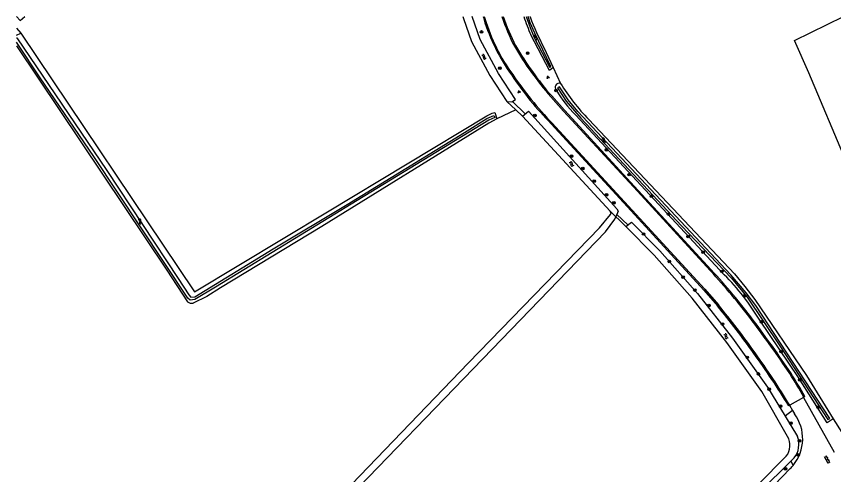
# Model space of a CAD drawing. Extents: x 136000 to 141000, y 400494 to 402006.
# Drawn here: x 136000 to 136248.5, y 401860.7 to 402000 of the extents above; entities that cross this region are included whole.
import ezdxf

# ---------------------------------------------------------------- set-up
doc = ezdxf.new("R2010")
doc.units = 0
for name, color, linetype in [('gg-knt-bronhoudergrens', 7, 'Continuous'), ('gg-knt-verharding', 7, 'Continuous'), ('gg-kntw-bovenkant insteek waterloop', 7, 'Continuous'), ('gg-kntw-waterlijn', 7, 'Continuous'), ('gg-kwrk-duiker nz buis', 7, 'Continuous'), ('gt-grn-groengrens', 7, 'Continuous'), ('gt-grn-vlakafsluiter', 7, 'Continuous'), ('gt-symb-boom', 7, 'Continuous'), ('gt-symb-groenvak', 7, 'Continuous'), ('gt-symb-klinker verharding', 7, 'Continuous'), ('gt-symb-watersymbool', 7, 'Continuous')]:
    doc.layers.add(name, color=color, linetype=linetype)

# ---------------------------------------------------------------- blocks, each defined once
blk = doc.blocks.new('gt0-BOOM')
at = {"layer": 'gt-symb-boom'}
for radius in [0.4, 0.2]:
    blk.add_circle((0, 0), radius, dxfattribs=at)
blk = doc.blocks.new('gt0-GRVAK')
at = {"layer": 'gt-symb-groenvak'}
for p, q in [((-0.11, 0.19), (-0.23, 0.24)), ((-0.18, 0.15), (0.09, 0.15)), ((-0.09, 0.21), (-0.16, 0.32)), ((-0.05, 0.21), (-0.05, 0.39)), ((0, 0.21), (0.06, 0.32)), ((0.02, 0.19), (0.13, 0.24)), ((0.26, -0.05), (0.2, 0.06)), ((0.3, -0.05), (0.3, 0.13)), ((0.35, -0.05), (0.41, 0.06)), ((-0.24, -0.23), (-0.36, -0.18)), ((-0.32, -0.26), (-0.05, -0.26)), ((-0.23, -0.21), (-0.29, -0.09)), ((-0.18, -0.2), (-0.18, -0.02)), ((-0.14, -0.21), (-0.07, -0.09)), ((-0.12, -0.23), (0, -0.18)), ((0.24, -0.07), (0.12, -0.02)), ((0.17, -0.11), (0.44, -0.11)), ((0.37, -0.07), (0.49, -0.02))]:
    blk.add_line(p, q, dxfattribs=at)
blk = doc.blocks.new('gt0-WA')
at = {"layer": 'gt-symb-watersymbool'}
for centre, start, end in [((-0.32, 0.02), 28.0725, 151.9275), ((0.43, 0.42), 208.0725, 331.9275), ((-0.32, -0.43), 28.0725, 151.9275), ((0.43, -0.03), 208.0725, 331.9275)]:
    blk.add_arc(centre, 0.425, start, end, dxfattribs=at)
blk = doc.blocks.new('gt0-KL1')
at = {"layer": 'gt-symb-klinker verharding'}
for p, q in [((-1.15, 0.3), (1.15, 0.3)), ((-1, -0.3), (-1, 0.3)), ((-0.5, 0.3), (-0.5, 0.45)), ((0, -0.3), (0, 0.3)), ((0.5, 0.3), (0.5, 0.45)), ((1, -0.3), (1, 0.3)), ((-1.15, -0.3), (1.15, -0.3)), ((-0.5, -0.45), (-0.5, -0.3)), ((0.5, -0.45), (0.5, -0.3))]:
    blk.add_line(p, q, dxfattribs=at)

msp = doc.modelspace()

# ---------------------------------------------------------------- linework, layer by layer
at = {"layer": 'gg-knt-bronhoudergrens'}
for p, q in [((136000, 401996.4), (136001.36, 401994.89)), ((136163.2, 401984.44), (136165.42, 401979.6)), ((136151.82, 401971.53), (136146.05, 401968.85)), ((136248.34, 401877.67), (136250.94, 401873.43))]:
    msp.add_line(p, q, dxfattribs=at)
for points in [[(136000.08, 402000), (136001.2, 401998.69), (136002.57, 402000)], [(136251.98, 401951.98), (136252.32, 401955.68), (136240.88, 401982.84), (136236.55, 401992.61), (136251.43, 402000)]]:
    msp.add_lwpolyline(points, dxfattribs=at)
at = {"layer": 'gg-knt-verharding'}
for p, q in [((136239.3, 401884.16), (136235.1, 401881.77)), ((136239.39, 401884.22), (136239.3, 401884.16)), ((136239.3, 401884.16), (136248.59, 401867.49)), ((136239.68, 401884.39), (136239.39, 401884.22)), ((136235.07, 401881.75), (136234.82, 401881.61)), ((136235.1, 401881.77), (136235.07, 401881.75)), ((136235.07, 401881.75), (136235.99, 401880.12)), ((136235.99, 401880.12), (136236.53, 401879.17)), ((136235.28, 401862.52), (136230.42, 401857.47))]:
    msp.add_line(p, q, dxfattribs=at)
for points in [[(136210.97, 401922.69), (136188.86, 401946.86), (136166.34, 401971.2), (136162.49, 401975.55)], [(136211.24, 401922.95), (136189.07, 401947.06), (136166.61, 401971.43), (136162.74, 401975.8)], [(136162.84, 401967.61), (136209.26, 401917.07), (136213.48, 401912.27)], [(136162.56, 401967.35), (136186.94, 401940.83), (136208.99, 401916.78), (136213.16, 401911.97)]]:
    msp.add_lwpolyline(points, dxfattribs=at)
for centre, radius, start, end in [((136197.14, 402015.94), 57.51, 196.0917, 196.9021), ((136196.32, 402015.65), 56.28, 196.146, 196.8627), ((136202.87, 402017.56), 57.97, 197.6375, 207.3847), ((136200.83, 402017.27), 55.58, 198.1031, 208.0713), ((136196.61, 402015.61), 56.91, 196.7374, 216.0819), ((136195.59, 402015.02), 55.4, 196.4614, 216.2212), ((136238.4, 402042.09), 100.95, 210.4716, 221.2407), ((136233.33, 402037.85), 93.98, 209.8187, 221.3175), ((136235.62, 402038.77), 102.17, 213.6953, 224.3524), ((136241.57, 402043.82), 109.58, 214.1636, 224.0714), ((136063.96, 401787.07), 200.38, 36.99, 42.6926), ((136067.17, 401789.67), 195.89, 36.9426, 42.7702), ((136042.75, 401770.16), 221.69, 35.0489, 39.7671), ((136006.74, 401743.23), 267.04, 35.3446, 39.2719), ((135881.77, 401651.59), 427.06, 34.1607, 36.7988), ((135938.86, 401693.49), 356.62, 33.742, 36.9057), ((136011.73, 401744.36), 261.92, 31.6004, 35.7714), ((136035.67, 401761.4), 232.94, 31.1144, 35.8149), ((136104.7, 401809.27), 154.14, 29.0955, 32.1958), ((136144.8, 401832.78), 108.01, 28.5456, 32.9824), ((136226.36, 401871.56), 12.7, 320.4675, 36.78), ((136226.48, 401871.45), 12.53, 314.5796, 320.5294)]:
    msp.add_arc(centre, radius, start, end, dxfattribs=at)
at = {"layer": 'gg-kntw-bovenkant insteek waterloop'}
for p, q in [((136000, 401994.27), (136001.36, 401994.89)), ((136160.35, 401990.54), (136163.2, 401984.44)), ((136170, 401970.06), (136215.18, 401921.45)), ((136180.54, 401940.78), (136153.84, 401969.61)), ((136233.71, 401878.42), (136237.48, 401872.22)), ((136236.47, 401865.74), (136235.42, 401864.71)), ((136235.42, 401864.71), (136226.15, 401855.49))]:
    msp.add_line(p, q, dxfattribs=at)
for points in [[(136135.78, 402000), (136135.9, 401999.31), (136138.35, 401992.33), (136143.92, 401982.01), (136149.11, 401974.09)], [(136149.11, 401974.09), (136150.58, 401973.98), (136151.79, 401974.72), (136146.6, 401982.64), (136141.03, 401992.95), (136138.58, 402000)], [(136156.1, 402000), (136156.13, 401999.91), (136156.16, 401999.82)], [(136001.36, 401994.89), (136054.14, 401916.22), (136094.61, 401940.61), (136143.01, 401969.71), (136144.67, 401970.55), (136145.49, 401970.75), (136146.05, 401968.85)], [(136163.2, 401984.44), (136162.11, 401983.57), (136156.41, 401994.34)], [(136000, 401991.06), (136045.79, 401922.78), (136052, 401913.24)], [(136153.84, 401969.61), (136155.65, 401971.22), (136182.54, 401941.49), (136182.92, 401940.79), (136182.27, 401939.08)], [(136146.05, 401968.85), (136143.6, 401967.51), (136092.89, 401936.12), (136062.09, 401917.48), (136057.87, 401914.85), (136053.74, 401912.75)], [(136173.99, 401968.64), (136218.28, 401921.72), (136221.46, 401917.87), (136224.49, 401913.91), (136240.23, 401890.78), (136248.34, 401877.67)], [(136149.64, 401779.36), (136133.8, 401797.17), (136107.68, 401827.02), (136090.62, 401846.07), (136099.39, 401855.08), (136137.49, 401894.61), (136177.32, 401935.75), (136180.62, 401939.71), (136180.74, 401939.94), (136180.78, 401940.19)], [(136150.88, 401780.73), (136148.81, 401782.98), (136123.88, 401811.07), (136106.55, 401830.71), (136093.49, 401845.9), (136101.31, 401853.91), (136138.9, 401892.84), (136179.07, 401934.49), (136181.98, 401938.3), (136182.27, 401939.08)], [(136185.28, 401936.11), (136186.99, 401937.46), (136195.64, 401928.72), (136207.12, 401915.7), (136217.7, 401902.15), (136228.31, 401887.29), (136233.71, 401878.42)], [(136234.46, 401872.28), (136226.6, 401885.94), (136215.99, 401900.79), (136205.41, 401914.35), (136193.93, 401927.36), (136185.28, 401936.11)], [(136248.34, 401877.67), (136246.53, 401876.43), (136237.8, 401890.18), (136225.98, 401907.58)], [(136152.57, 401782.59), (136155.5, 401785.82), (136183.31, 401814.6), (136208.65, 401840.67), (136234.06, 401866.24)]]:
    msp.add_lwpolyline(points, dxfattribs=at)
for centre, radius, start, end in [((136221.52, 402022.09), 70.78, 198.1853, 203.0864), ((136233.23, 402029.04), 82.42, 200.7627, 207.8488), ((136165.03, 401978.42), 1.24, 71.6162, 228.3561), ((136193.73, 401994.55), 34.1, 210.0156, 225.8986), ((136224.16, 402016.72), 69.49, 212.2891, 223.7801), ((136179.95, 401940.2), 0.826, 359.1908, 44.6121), ((136167.99, 401873.57), 67.23, 30.3942, 45.4118), ((136053.51, 401915.29), 2.55, 233.6279, 275.1609), ((136229.59, 401869.58), 5.58, 323.3083, 29.0409), ((136231.13, 401869.9), 6.77, 322.1462, 20.0395)]:
    msp.add_arc(centre, radius, start, end, dxfattribs=at)
at = {"layer": 'gg-kntw-waterlijn'}
for points in [[(136154.94, 402000), (136156.17, 401996.6), (136157.41, 401993.54), (136162.18, 401984.44), (136162.51, 401984.78), (136157.6, 401994.86), (136156.25, 401998), (136155.58, 402000)], [(136000, 401993.44), (136000.12, 401993.49), (136027.48, 401953.16), (136049.17, 401920.33), (136052.4, 401915.3), (136053.08, 401914.59), (136054.21, 401914.77), (136078.04, 401929.27), (136100.6, 401942.84), (136136.2, 401964.68), (136143.04, 401968.97), (136145.17, 401969.86), (136145.43, 401969.21), (136143.63, 401968.46), (136103.58, 401944.06), (136060.52, 401917.64), (136054.22, 401913.89), (136052.88, 401913.69), (136052.09, 401914.32), (136023.52, 401957.36), (136007.22, 401981.32), (136000, 401992.14)], [(136164.49, 401978.25), (136167.12, 401974.2), (136171.65, 401969.09), (136202.23, 401936.35), (136217.38, 401920.35), (136222.22, 401914.64), (136232.09, 401899.81), (136246.74, 401877.38), (136247.28, 401877.73), (136241.74, 401886.22), (136224.85, 401912.08), (136221.83, 401915.92), (136217.18, 401921.41), (136197.33, 401942.6), (136170.7, 401971.04), (136167.71, 401974.65), (136165.17, 401978.58), (136164.49, 401978.25)]]:
    msp.add_lwpolyline(points, dxfattribs=at)
at = {"layer": 'gg-kwrk-duiker nz buis'}
for p, q in [((136150.87, 401974.16), (136154.68, 401970.35)), ((136185.89, 401936.59), (136182.51, 401939.72))]:
    msp.add_line(p, q, dxfattribs=at)
at = {"layer": 'gt-grn-groengrens'}
for p, q in [((136149.11, 401974.09), (136151.82, 401971.53)), ((136151.82, 401971.53), (136153.84, 401969.61)), ((136183.28, 401938.09), (136182.27, 401939.08)), ((136183.28, 401938.09), (136185.28, 401936.11)), ((136235.99, 401880.12), (136233.71, 401878.42)), ((136235.42, 401864.71), (136236.16, 401863.48))]:
    msp.add_line(p, q, dxfattribs=at)
at = {"layer": 'gt-grn-vlakafsluiter'}
msp.add_line((136180.54, 401940.78), (136182.27, 401939.08), dxfattribs=at)

# ---------------------------------------------------------------- block references
at = {"layer": 'gt-symb-boom'}
for p in [(136141.43, 401995.25), (136155.44, 401988.82), (136147.01, 401984.26), (136164.06, 401977.45), (136157.66, 401969.84), (136168.76, 401957.47), (136179.38, 401959.4), (136172.17, 401953.73), (136175.65, 401949.87), (136186.3, 401951.88), (136179.39, 401945.72), (136193.1, 401945.29), (136181.65, 401943.3), (136198.26, 401939.89), (136190.7, 401933.83), (136204.21, 401933.07), (136208.82, 401928.33), (136198.51, 401925.47), (136214.45, 401922.47), (136202.68, 401920.72), (136206.28, 401916.79), (136221.38, 401915.05), (136210.53, 401912.07), (136214.7, 401906.45), (136226.51, 401907.08), (136232.48, 401898.11), (136222.22, 401896.31), (136225.58, 401891.28), (136238.16, 401889.47), (136228.87, 401886.63), (136232.31, 401881.47), (136243.77, 401881.14), (136235.47, 401876.32), (136238.09, 401870.97), (136237.71, 401866.68), (136233.81, 401862.41)]:
    msp.add_blockref('gt0-BOOM', p, dxfattribs=at)
at = {"layer": 'gt-symb-groenvak'}
for p in [(136161.61, 401981.48), (136152.81, 401977.08)]:
    msp.add_blockref('gt0-GRVAK', p, dxfattribs=at)
at = {"layer": 'gt-symb-klinker verharding', "rotation": 119.4108196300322}
msp.add_blockref('gt0-KL1', (136246.52, 401865.21), dxfattribs=at)
at = {"layer": 'gt-symb-watersymbool'}
for p, rotation in [((136157.81, 401993.69), -47.876561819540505), ((136142.14, 401987.7), -47.876561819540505), ((136178.63, 401962.31), -47.876561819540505), ((136168.74, 401955.15), -47.876561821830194), ((136037.61, 401937.68), -56.135056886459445), ((136215.71, 401902.78), -51.98433951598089)]:
    msp.add_blockref('gt0-WA', p, dxfattribs=dict(at, rotation=rotation))

doc.saveas('drawing.dxf')
